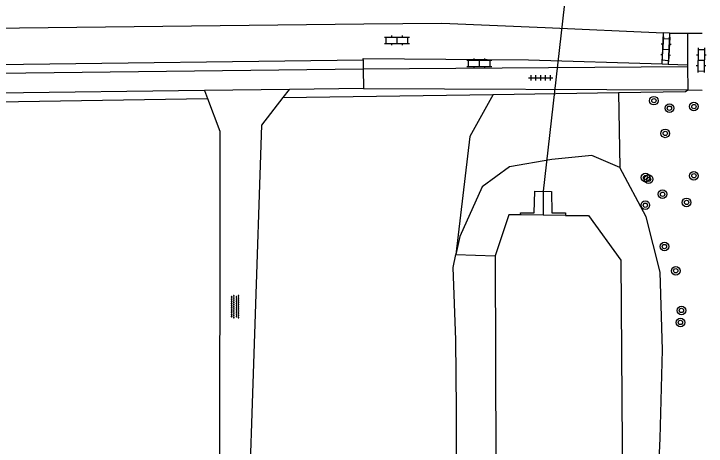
# Model space of a CAD drawing. Extents: x 128999 to 131010, y 395498 to 399007.
# Drawn here: x 130936.2 to 131000.4, y 395655.6 to 395695.7 of the extents above; entities that cross this region are included whole.
import ezdxf

# ---------------------------------------------------------------- set-up
doc = ezdxf.new("R2010")
doc.units = 0
for name, color, linetype in [('gg-knt-BGT kruinlijn', 7, 'Continuous'), ('gg-knt-onverhard', 7, 'Continuous'), ('gg-knt-verharding', 7, 'Continuous'), ('gg-knt-verharding nz', 7, 'Continuous'), ('gg-kntw-beschoeiing', 7, 'Continuous'), ('gg-kwrk-duiker nz buis', 7, 'Continuous'), ('gg-kwrk-uitstroombak niveau min 01', 7, 'Continuous'), ('gt-grn-groengrens', 7, 'Continuous'), ('gt-symb-boom', 7, 'Continuous'), ('gt-symb-klinker verharding', 7, 'Continuous'), ('gt-symb-overige verharding', 7, 'Continuous'), ('gt-symb-tegel verharding', 7, 'Continuous')]:
    doc.layers.add(name, color=color, linetype=linetype)

# ---------------------------------------------------------------- blocks, each defined once
blk = doc.blocks.new('gt0-KL1')
at = {"layer": 'gt-symb-klinker verharding'}
for p, q in [((-1.15, 0.3), (1.15, 0.3)), ((-1, -0.3), (-1, 0.3)), ((-0.5, 0.3), (-0.5, 0.45)), ((0, -0.3), (0, 0.3)), ((0.5, 0.3), (0.5, 0.45)), ((1, -0.3), (1, 0.3)), ((-1.15, -0.3), (1.15, -0.3)), ((-0.5, -0.45), (-0.5, -0.3)), ((0.5, -0.45), (0.5, -0.3))]:
    blk.add_line(p, q, dxfattribs=at)
blk = doc.blocks.new('gt0-TEG1')
at = {"layer": 'gt-symb-tegel verharding'}
for p, q in [((-1.125, 0), (1.125, 0)), ((-0.9, -0.25), (-0.9, 0.25)), ((-0.45, -0.25), (-0.45, 0.25)), ((0, -0.25), (0, 0.25)), ((0.45, -0.25), (0.45, 0.25)), ((0.9, -0.25), (0.9, 0.25))]:
    blk.add_line(p, q, dxfattribs=at)
blk = doc.blocks.new('gt0-BOOM')
at = {"layer": 'gt-symb-boom'}
for radius in [0.4, 0.2]:
    blk.add_circle((0, 0), radius, dxfattribs=at)
blk = doc.blocks.new('gt0-OVH')
at = {"layer": 'gt-symb-overige verharding'}
for points in [[(-0.972, 0.298), (-0.967, 0.308), (-0.965, 0.319), (-0.966, 0.33), (-0.971, 0.34), (-0.978, 0.348), (-0.988, 0.353), (-0.999, 0.355), (-1.01, 0.354), (-1.02, 0.349), (-1.028, 0.342), (-1.033, 0.332), (-1.035, 0.321), (-1.034, 0.31), (-1.029, 0.3), (-1.022, 0.292), (-1.012, 0.287), (-1.001, 0.285), (-0.99, 0.286), (-0.98, 0.291)], [(-0.872, 0.106), (-0.867, 0.116), (-0.865, 0.126), (-0.866, 0.137), (-0.871, 0.147), (-0.878, 0.156), (-0.888, 0.161), (-0.899, 0.163), (-0.91, 0.162), (-0.92, 0.157), (-0.928, 0.15), (-0.933, 0.14), (-0.935, 0.129), (-0.934, 0.118), (-0.929, 0.108), (-0.922, 0.1), (-0.912, 0.095), (-0.901, 0.092), (-0.89, 0.094), (-0.88, 0.098)], [(-0.772, 0.298), (-0.767, 0.308), (-0.765, 0.319), (-0.766, 0.33), (-0.771, 0.34), (-0.778, 0.348), (-0.788, 0.353), (-0.799, 0.355), (-0.81, 0.354), (-0.82, 0.349), (-0.828, 0.342), (-0.833, 0.332), (-0.835, 0.321), (-0.834, 0.31), (-0.829, 0.3), (-0.822, 0.292), (-0.812, 0.287), (-0.801, 0.285), (-0.79, 0.286), (-0.78, 0.291)], [(-0.672, 0.106), (-0.667, 0.116), (-0.665, 0.126), (-0.666, 0.137), (-0.671, 0.147), (-0.678, 0.156), (-0.688, 0.161), (-0.699, 0.163), (-0.71, 0.162), (-0.72, 0.157), (-0.728, 0.15), (-0.733, 0.14), (-0.735, 0.129), (-0.734, 0.118), (-0.729, 0.108), (-0.722, 0.1), (-0.712, 0.095), (-0.701, 0.092), (-0.69, 0.094), (-0.68, 0.098)], [(-0.572, 0.298), (-0.567, 0.308), (-0.565, 0.319), (-0.566, 0.33), (-0.571, 0.34), (-0.578, 0.348), (-0.588, 0.353), (-0.599, 0.355), (-0.61, 0.354), (-0.62, 0.349), (-0.628, 0.342), (-0.633, 0.332), (-0.635, 0.321), (-0.634, 0.31), (-0.629, 0.3), (-0.622, 0.292), (-0.612, 0.287), (-0.601, 0.285), (-0.59, 0.286), (-0.58, 0.291)], [(-0.472, 0.106), (-0.467, 0.116), (-0.465, 0.126), (-0.466, 0.137), (-0.471, 0.147), (-0.478, 0.156), (-0.488, 0.161), (-0.499, 0.163), (-0.51, 0.162), (-0.52, 0.157), (-0.528, 0.15), (-0.533, 0.14), (-0.535, 0.129), (-0.534, 0.118), (-0.529, 0.108), (-0.522, 0.1), (-0.512, 0.095), (-0.501, 0.092), (-0.49, 0.094), (-0.48, 0.098)], [(-0.372, 0.298), (-0.367, 0.308), (-0.365, 0.319), (-0.366, 0.33), (-0.371, 0.34), (-0.378, 0.348), (-0.388, 0.353), (-0.399, 0.355), (-0.41, 0.354), (-0.42, 0.349), (-0.428, 0.342), (-0.433, 0.332), (-0.435, 0.321), (-0.434, 0.31), (-0.429, 0.3), (-0.422, 0.292), (-0.412, 0.287), (-0.401, 0.285), (-0.39, 0.286), (-0.38, 0.291)], [(-0.272, 0.106), (-0.267, 0.116), (-0.265, 0.126), (-0.266, 0.137), (-0.271, 0.147), (-0.278, 0.156), (-0.288, 0.161), (-0.299, 0.163), (-0.31, 0.162), (-0.32, 0.157), (-0.328, 0.15), (-0.333, 0.14), (-0.335, 0.129), (-0.334, 0.118), (-0.329, 0.108), (-0.322, 0.1), (-0.312, 0.095), (-0.301, 0.092), (-0.29, 0.094), (-0.28, 0.098)], [(-0.172, 0.298), (-0.167, 0.308), (-0.165, 0.319), (-0.166, 0.33), (-0.171, 0.34), (-0.178, 0.348), (-0.188, 0.353), (-0.199, 0.355), (-0.21, 0.354), (-0.22, 0.349), (-0.228, 0.342), (-0.233, 0.332), (-0.235, 0.321), (-0.234, 0.31), (-0.229, 0.3), (-0.222, 0.292), (-0.212, 0.287), (-0.201, 0.285), (-0.19, 0.286), (-0.18, 0.291)], [(-0.072, 0.106), (-0.067, 0.116), (-0.065, 0.126), (-0.066, 0.137), (-0.071, 0.147), (-0.078, 0.156), (-0.088, 0.161), (-0.099, 0.163), (-0.11, 0.162), (-0.12, 0.157), (-0.128, 0.15), (-0.133, 0.14), (-0.135, 0.129), (-0.134, 0.118), (-0.129, 0.108), (-0.122, 0.1), (-0.112, 0.095), (-0.101, 0.092), (-0.09, 0.094), (-0.08, 0.098)], [(0.028, 0.298), (0.033, 0.308), (0.035, 0.319), (0.034, 0.33), (0.029, 0.34), (0.022, 0.348), (0.012, 0.353), (0.001, 0.355), (-0.01, 0.354), (-0.02, 0.349), (-0.028, 0.342), (-0.033, 0.332), (-0.035, 0.321), (-0.034, 0.31), (-0.029, 0.3), (-0.022, 0.292), (-0.012, 0.287), (-0.001, 0.285), (0.01, 0.286), (0.02, 0.291)], [(0.128, 0.106), (0.133, 0.116), (0.135, 0.126), (0.134, 0.137), (0.129, 0.147), (0.122, 0.156), (0.112, 0.161), (0.101, 0.163), (0.09, 0.162), (0.08, 0.157), (0.072, 0.15), (0.067, 0.14), (0.065, 0.129), (0.066, 0.118), (0.071, 0.108), (0.078, 0.1), (0.088, 0.095), (0.099, 0.092), (0.11, 0.094), (0.12, 0.098)], [(0.228, 0.298), (0.233, 0.308), (0.235, 0.319), (0.234, 0.33), (0.229, 0.34), (0.222, 0.348), (0.212, 0.353), (0.201, 0.355), (0.19, 0.354), (0.18, 0.349), (0.172, 0.342), (0.167, 0.332), (0.165, 0.321), (0.166, 0.31), (0.171, 0.3), (0.178, 0.292), (0.188, 0.287), (0.199, 0.285), (0.21, 0.286), (0.22, 0.291)], [(0.328, 0.106), (0.333, 0.116), (0.335, 0.126), (0.334, 0.137), (0.329, 0.147), (0.322, 0.156), (0.312, 0.161), (0.301, 0.163), (0.29, 0.162), (0.28, 0.157), (0.272, 0.15), (0.267, 0.14), (0.265, 0.129), (0.266, 0.118), (0.271, 0.108), (0.278, 0.1), (0.288, 0.095), (0.299, 0.092), (0.31, 0.094), (0.32, 0.098)], [(0.428, 0.298), (0.433, 0.308), (0.435, 0.319), (0.434, 0.33), (0.429, 0.34), (0.422, 0.348), (0.412, 0.353), (0.401, 0.355), (0.39, 0.354), (0.38, 0.349), (0.372, 0.342), (0.367, 0.332), (0.365, 0.321), (0.366, 0.31), (0.371, 0.3), (0.378, 0.292), (0.388, 0.287), (0.399, 0.285), (0.41, 0.286), (0.42, 0.291)], [(0.528, 0.106), (0.533, 0.116), (0.535, 0.126), (0.534, 0.137), (0.529, 0.147), (0.522, 0.156), (0.512, 0.161), (0.501, 0.163), (0.49, 0.162), (0.48, 0.157), (0.472, 0.15), (0.467, 0.14), (0.465, 0.129), (0.466, 0.118), (0.471, 0.108), (0.478, 0.1), (0.488, 0.095), (0.499, 0.092), (0.51, 0.094), (0.52, 0.098)], [(0.628, 0.298), (0.633, 0.308), (0.635, 0.319), (0.634, 0.33), (0.629, 0.34), (0.622, 0.348), (0.612, 0.353), (0.601, 0.355), (0.59, 0.354), (0.58, 0.349), (0.572, 0.342), (0.567, 0.332), (0.565, 0.321), (0.566, 0.31), (0.571, 0.3), (0.578, 0.292), (0.588, 0.287), (0.599, 0.285), (0.61, 0.286), (0.62, 0.291)], [(0.728, 0.106), (0.733, 0.116), (0.735, 0.126), (0.734, 0.137), (0.729, 0.147), (0.722, 0.156), (0.712, 0.161), (0.701, 0.163), (0.69, 0.162), (0.68, 0.157), (0.672, 0.15), (0.667, 0.14), (0.665, 0.129), (0.666, 0.118), (0.671, 0.108), (0.678, 0.1), (0.688, 0.095), (0.699, 0.092), (0.71, 0.094), (0.72, 0.098)], [(0.828, 0.298), (0.833, 0.308), (0.835, 0.319), (0.834, 0.33), (0.829, 0.34), (0.822, 0.348), (0.812, 0.353), (0.801, 0.355), (0.79, 0.354), (0.78, 0.349), (0.772, 0.342), (0.767, 0.332), (0.765, 0.321), (0.766, 0.31), (0.771, 0.3), (0.778, 0.292), (0.788, 0.287), (0.799, 0.285), (0.81, 0.286), (0.82, 0.291)], [(0.928, 0.106), (0.933, 0.116), (0.935, 0.126), (0.934, 0.137), (0.929, 0.147), (0.922, 0.156), (0.912, 0.161), (0.901, 0.163), (0.89, 0.162), (0.88, 0.157), (0.872, 0.15), (0.867, 0.14), (0.865, 0.129), (0.866, 0.118), (0.871, 0.108), (0.878, 0.1), (0.888, 0.095), (0.899, 0.092), (0.91, 0.094), (0.92, 0.098)], [(1.028, 0.298), (1.033, 0.308), (1.035, 0.319), (1.034, 0.33), (1.029, 0.34), (1.022, 0.348), (1.012, 0.353), (1.001, 0.355), (0.99, 0.354), (0.98, 0.349), (0.972, 0.342), (0.967, 0.332), (0.965, 0.321), (0.966, 0.31), (0.971, 0.3), (0.978, 0.292), (0.988, 0.287), (0.999, 0.285), (1.01, 0.286), (1.02, 0.291)], [(-0.972, -0.142), (-0.967, -0.132), (-0.965, -0.121), (-0.966, -0.11), (-0.971, -0.1), (-0.978, -0.092), (-0.988, -0.087), (-0.999, -0.085), (-1.01, -0.086), (-1.02, -0.091), (-1.028, -0.098), (-1.033, -0.108), (-1.035, -0.119), (-1.034, -0.13), (-1.029, -0.14), (-1.022, -0.148), (-1.012, -0.153), (-1.001, -0.155), (-0.99, -0.154), (-0.98, -0.149)], [(-0.872, -0.334), (-0.867, -0.324), (-0.865, -0.314), (-0.866, -0.303), (-0.871, -0.293), (-0.878, -0.284), (-0.888, -0.279), (-0.899, -0.277), (-0.91, -0.278), (-0.92, -0.283), (-0.928, -0.29), (-0.933, -0.3), (-0.935, -0.311), (-0.934, -0.322), (-0.929, -0.332), (-0.922, -0.34), (-0.912, -0.345), (-0.901, -0.348), (-0.89, -0.346), (-0.88, -0.342)], [(-0.772, -0.142), (-0.767, -0.132), (-0.765, -0.121), (-0.766, -0.11), (-0.771, -0.1), (-0.778, -0.092), (-0.788, -0.087), (-0.799, -0.085), (-0.81, -0.086), (-0.82, -0.091), (-0.828, -0.098), (-0.833, -0.108), (-0.835, -0.119), (-0.834, -0.13), (-0.829, -0.14), (-0.822, -0.148), (-0.812, -0.153), (-0.801, -0.155), (-0.79, -0.154), (-0.78, -0.149)], [(-0.672, -0.334), (-0.667, -0.324), (-0.665, -0.314), (-0.666, -0.303), (-0.671, -0.293), (-0.678, -0.284), (-0.688, -0.279), (-0.699, -0.277), (-0.71, -0.278), (-0.72, -0.283), (-0.728, -0.29), (-0.733, -0.3), (-0.735, -0.311), (-0.734, -0.322), (-0.729, -0.332), (-0.722, -0.34), (-0.712, -0.345), (-0.701, -0.348), (-0.69, -0.346), (-0.68, -0.342)], [(-0.572, -0.142), (-0.567, -0.132), (-0.565, -0.121), (-0.566, -0.11), (-0.571, -0.1), (-0.578, -0.092), (-0.588, -0.087), (-0.599, -0.085), (-0.61, -0.086), (-0.62, -0.091), (-0.628, -0.098), (-0.633, -0.108), (-0.635, -0.119), (-0.634, -0.13), (-0.629, -0.14), (-0.622, -0.148), (-0.612, -0.153), (-0.601, -0.155), (-0.59, -0.154), (-0.58, -0.149)], [(-0.472, -0.334), (-0.467, -0.324), (-0.465, -0.314), (-0.466, -0.303), (-0.471, -0.293), (-0.478, -0.284), (-0.488, -0.279), (-0.499, -0.277), (-0.51, -0.278), (-0.52, -0.283), (-0.528, -0.29), (-0.533, -0.3), (-0.535, -0.311), (-0.534, -0.322), (-0.529, -0.332), (-0.522, -0.34), (-0.512, -0.345), (-0.501, -0.348), (-0.49, -0.346), (-0.48, -0.342)], [(-0.372, -0.142), (-0.367, -0.132), (-0.365, -0.121), (-0.366, -0.11), (-0.371, -0.1), (-0.378, -0.092), (-0.388, -0.087), (-0.399, -0.085), (-0.41, -0.086), (-0.42, -0.091), (-0.428, -0.098), (-0.433, -0.108), (-0.435, -0.119), (-0.434, -0.13), (-0.429, -0.14), (-0.422, -0.148), (-0.412, -0.153), (-0.401, -0.155), (-0.39, -0.154), (-0.38, -0.149)], [(-0.272, -0.334), (-0.267, -0.324), (-0.265, -0.314), (-0.266, -0.303), (-0.271, -0.293), (-0.278, -0.284), (-0.288, -0.279), (-0.299, -0.277), (-0.31, -0.278), (-0.32, -0.283), (-0.328, -0.29), (-0.333, -0.3), (-0.335, -0.311), (-0.334, -0.322), (-0.329, -0.332), (-0.322, -0.34), (-0.312, -0.345), (-0.301, -0.348), (-0.29, -0.346), (-0.28, -0.342)], [(-0.172, -0.142), (-0.167, -0.132), (-0.165, -0.121), (-0.166, -0.11), (-0.171, -0.1), (-0.178, -0.092), (-0.188, -0.087), (-0.199, -0.085), (-0.21, -0.086), (-0.22, -0.091), (-0.228, -0.098), (-0.233, -0.108), (-0.235, -0.119), (-0.234, -0.13), (-0.229, -0.14), (-0.222, -0.148), (-0.212, -0.153), (-0.201, -0.155), (-0.19, -0.154), (-0.18, -0.149)], [(-0.072, -0.334), (-0.067, -0.324), (-0.065, -0.314), (-0.066, -0.303), (-0.071, -0.293), (-0.078, -0.284), (-0.088, -0.279), (-0.099, -0.277), (-0.11, -0.278), (-0.12, -0.283), (-0.128, -0.29), (-0.133, -0.3), (-0.135, -0.311), (-0.134, -0.322), (-0.129, -0.332), (-0.122, -0.34), (-0.112, -0.345), (-0.101, -0.348), (-0.09, -0.346), (-0.08, -0.342)], [(0.028, -0.142), (0.033, -0.132), (0.035, -0.121), (0.034, -0.11), (0.029, -0.1), (0.022, -0.092), (0.012, -0.087), (0.001, -0.085), (-0.01, -0.086), (-0.02, -0.091), (-0.028, -0.098), (-0.033, -0.108), (-0.035, -0.119), (-0.034, -0.13), (-0.029, -0.14), (-0.022, -0.148), (-0.012, -0.153), (-0.001, -0.155), (0.01, -0.154), (0.02, -0.149)], [(0.128, -0.334), (0.133, -0.324), (0.135, -0.314), (0.134, -0.303), (0.129, -0.293), (0.122, -0.284), (0.112, -0.279), (0.101, -0.277), (0.09, -0.278), (0.08, -0.283), (0.072, -0.29), (0.067, -0.3), (0.065, -0.311), (0.066, -0.322), (0.071, -0.332), (0.078, -0.34), (0.088, -0.345), (0.099, -0.348), (0.11, -0.346), (0.12, -0.342)], [(0.228, -0.142), (0.233, -0.132), (0.235, -0.121), (0.234, -0.11), (0.229, -0.1), (0.222, -0.092), (0.212, -0.087), (0.201, -0.085), (0.19, -0.086), (0.18, -0.091), (0.172, -0.098), (0.167, -0.108), (0.165, -0.119), (0.166, -0.13), (0.171, -0.14), (0.178, -0.148), (0.188, -0.153), (0.199, -0.155), (0.21, -0.154), (0.22, -0.149)], [(0.328, -0.334), (0.333, -0.324), (0.335, -0.314), (0.334, -0.303), (0.329, -0.293), (0.322, -0.284), (0.312, -0.279), (0.301, -0.277), (0.29, -0.278), (0.28, -0.283), (0.272, -0.29), (0.267, -0.3), (0.265, -0.311), (0.266, -0.322), (0.271, -0.332), (0.278, -0.34), (0.288, -0.345), (0.299, -0.348), (0.31, -0.346), (0.32, -0.342)], [(0.428, -0.142), (0.433, -0.132), (0.435, -0.121), (0.434, -0.11), (0.429, -0.1), (0.422, -0.092), (0.412, -0.087), (0.401, -0.085), (0.39, -0.086), (0.38, -0.091), (0.372, -0.098), (0.367, -0.108), (0.365, -0.119), (0.366, -0.13), (0.371, -0.14), (0.378, -0.148), (0.388, -0.153), (0.399, -0.155), (0.41, -0.154), (0.42, -0.149)], [(0.528, -0.334), (0.533, -0.324), (0.535, -0.314), (0.534, -0.303), (0.529, -0.293), (0.522, -0.284), (0.512, -0.279), (0.501, -0.277), (0.49, -0.278), (0.48, -0.283), (0.472, -0.29), (0.467, -0.3), (0.465, -0.311), (0.466, -0.322), (0.471, -0.332), (0.478, -0.34), (0.488, -0.345), (0.499, -0.348), (0.51, -0.346), (0.52, -0.342)], [(0.628, -0.142), (0.633, -0.132), (0.635, -0.121), (0.634, -0.11), (0.629, -0.1), (0.622, -0.092), (0.612, -0.087), (0.601, -0.085), (0.59, -0.086), (0.58, -0.091), (0.572, -0.098), (0.567, -0.108), (0.565, -0.119), (0.566, -0.13), (0.571, -0.14), (0.578, -0.148), (0.588, -0.153), (0.599, -0.155), (0.61, -0.154), (0.62, -0.149)], [(0.728, -0.334), (0.733, -0.324), (0.735, -0.314), (0.734, -0.303), (0.729, -0.293), (0.722, -0.284), (0.712, -0.279), (0.701, -0.277), (0.69, -0.278), (0.68, -0.283), (0.672, -0.29), (0.667, -0.3), (0.665, -0.311), (0.666, -0.322), (0.671, -0.332), (0.678, -0.34), (0.688, -0.345), (0.699, -0.348), (0.71, -0.346), (0.72, -0.342)], [(0.828, -0.142), (0.833, -0.132), (0.835, -0.121), (0.834, -0.11), (0.829, -0.1), (0.822, -0.092), (0.812, -0.087), (0.801, -0.085), (0.79, -0.086), (0.78, -0.091), (0.772, -0.098), (0.767, -0.108), (0.765, -0.119), (0.766, -0.13), (0.771, -0.14), (0.778, -0.148), (0.788, -0.153), (0.799, -0.155), (0.81, -0.154), (0.82, -0.149)], [(0.928, -0.334), (0.933, -0.324), (0.935, -0.314), (0.934, -0.303), (0.929, -0.293), (0.922, -0.284), (0.912, -0.279), (0.901, -0.277), (0.89, -0.278), (0.88, -0.283), (0.872, -0.29), (0.867, -0.3), (0.865, -0.311), (0.866, -0.322), (0.871, -0.332), (0.878, -0.34), (0.888, -0.345), (0.899, -0.348), (0.91, -0.346), (0.92, -0.342)], [(1.028, -0.142), (1.033, -0.132), (1.035, -0.121), (1.034, -0.11), (1.029, -0.1), (1.022, -0.092), (1.012, -0.087), (1.001, -0.085), (0.99, -0.086), (0.98, -0.091), (0.972, -0.098), (0.967, -0.108), (0.965, -0.119), (0.966, -0.13), (0.971, -0.14), (0.978, -0.148), (0.988, -0.153), (0.999, -0.155), (1.01, -0.154), (1.02, -0.149)]]:
    blk.add_lwpolyline(points, close=True, dxfattribs=at)

msp = doc.modelspace()

# ---------------------------------------------------------------- linework, layer by layer
at = {"layer": 'gg-knt-BGT kruinlijn'}
for points in [[(130992.373, 395681.454), (130989.773, 395682.557), (130986.065, 395682.184), (130982.13, 395681.523), (130979.618, 395679.66), (130977.547, 395675.051), (130977.181, 395673.379)], [(130995.675, 395637.404), (130995.705, 395638.289), (130995.992, 395641.839), (130995.999, 395642.838), (130995.902, 395645.721), (130995.986, 395649.49), (130995.956, 395653.03), (130996.1, 395656.344), (130996.328, 395664.54), (130996.093, 395671.757), (130994.813, 395676.869), (130992.373, 395681.454)], [(130977.227, 395654.741), (130977.249, 395659.013), (130977.181, 395665.494), (130976.922, 395672.192), (130977.181, 395673.379)]]:
    msp.add_lwpolyline(points, dxfattribs=at)
at = {"layer": 'gg-knt-onverhard'}
for p, q in [((130961.185, 395687.946), (130961.753, 395688.686)), ((130953.884, 395688.588), (130954.162, 395687.85))]:
    msp.add_line(p, q, dxfattribs=at)
for points in [[(130954.162, 395687.85), (130955.305, 395684.808), (130955.29, 395646.987), (130955.174, 395642.999), (130956.941, 395642.712)], [(130957.388, 395644.583), (130957.892, 395646.694), (130959.198, 395685.36), (130961.185, 395687.946)]]:
    msp.add_lwpolyline(points, dxfattribs=at)
at = {"layer": 'gg-knt-verharding'}
for p, q in [((130996.269, 395691.039), (130996.423, 395693.913)), ((130996.967, 395693.895), (130996.423, 395693.913)), ((130996.967, 395693.895), (130996.842, 395691.02)), ((130996.967, 395693.895), (130998.622, 395693.893)), ((130998.622, 395693.893), (131000, 395693.893)), ((130874.462, 395690.273), (130968.593, 395691.421)), ((130968.593, 395691.421), (130968.603, 395690.596)), ((130874.471, 395689.485), (130968.603, 395690.596)), ((130968.603, 395690.596), (130998.617, 395690.801)), ((130968.603, 395690.596), (130968.626, 395688.772)), ((130996.269, 395691.039), (130996.842, 395691.02)), ((130998.617, 395690.801), (130998.648, 395688.648)), ((130961.753, 395688.686), (130953.884, 395688.588)), ((130968.626, 395688.772), (130961.753, 395688.686)), ((130968.626, 395688.772), (130998.648, 395688.648)), ((130998.648, 395688.648), (131000, 395688.608)), ((130953.884, 395688.588), (130800.675, 395686.663))]:
    msp.add_line(p, q, dxfattribs=at)
msp.add_lwpolyline([(130854.281, 395693.445), (130968.642, 395694.766), (130975.882, 395694.834), (130985.442, 395694.427), (130996.423, 395693.913)], dxfattribs=at)
at = {"layer": 'gg-knt-verharding nz'}
for p, q in [((130998.622, 395693.893), (130998.617, 395690.962)), ((130996.842, 395691.02), (130998.617, 395690.962)), ((130998.617, 395690.962), (130998.617, 395690.801))]:
    msp.add_line(p, q, dxfattribs=at)
msp.add_lwpolyline([(130968.593, 395691.421), (130968.602, 395691.561), (130983.907, 395691.413), (130996.269, 395691.039)], dxfattribs=at)
at = {"layer": 'gg-kntw-beschoeiing'}
for p, q in [((130987.321, 395677.004), (130983.182, 395677.068)), ((130980.82, 395673.263), (130980.898, 395638.716))]:
    msp.add_line(p, q, dxfattribs=at)
for points in [[(130983.182, 395677.068), (130982.094, 395677.069), (130980.82, 395673.263)], [(130987.321, 395677.004), (130989.471, 395676.996), (130992.45, 395672.868), (130992.712, 395638.637)]]:
    msp.add_lwpolyline(points, dxfattribs=at)
at = {"layer": 'gg-kwrk-duiker nz buis'}
msp.add_lwpolyline([(130989.463, 395718.462), (130989.465, 395716.222), (130985.251, 395679.242), (130985.252, 395677.036)], dxfattribs=at)
at = {"layer": 'gg-kwrk-uitstroombak niveau min 01'}
msp.add_lwpolyline([(130983.182, 395677.068), (130983.172, 395677.247), (130984.43, 395677.252), (130984.479, 395679.245), (130986.022, 395679.238), (130986.077, 395677.261), (130987.316, 395677.239), (130987.321, 395677.004)], dxfattribs=at)
at = {"layer": 'gt-grn-groengrens'}
for p, q in [((130998.433, 395688.48), (130998.648, 395688.648)), ((130961.185, 395687.946), (130980.645, 395688.214)), ((130980.645, 395688.214), (130992.227, 395688.387)), ((130992.227, 395688.387), (130998.433, 395688.48)), ((130992.227, 395688.387), (130992.373, 395681.454)), ((130906.58, 395687.11), (130954.162, 395687.85)), ((130977.181, 395673.379), (130980.82, 395673.263))]:
    msp.add_line(p, q, dxfattribs=at)
msp.add_lwpolyline([(130980.645, 395688.214), (130978.483, 395684.324), (130977.181, 395673.379)], dxfattribs=at)

# ---------------------------------------------------------------- block references
at = {"layer": 'gt-symb-boom'}
for p in [(130995.52, 395687.641), (130999.224, 395687.091), (130996.958, 395686.945), (130996.566, 395684.613), (130999.222, 395680.684), (130994.75, 395680.515), (130995.03, 395680.36), (130996.317, 395678.968), (130998.546, 395678.217), (130994.725, 395677.957), (130996.494, 395674.128), (130997.54, 395671.883), (130998.065, 395668.201), (130997.973, 395667.089)]:
    msp.add_blockref('gt0-BOOM', p, dxfattribs=at)
at = {"layer": 'gt-symb-klinker verharding'}
for p in [(130971.729, 395693.232), (130979.356, 395691.104)]:
    msp.add_blockref('gt0-KL1', p, dxfattribs=at)
for p, rotation in [((130996.626, 395692.393), -93.32607360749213), ((130999.896, 395691.393), -90.63022815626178)]:
    msp.add_blockref('gt0-KL1', p, dxfattribs=dict(at, rotation=rotation))
at = {"layer": 'gt-symb-overige verharding', "rotation": -90.00000000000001}
msp.add_blockref('gt0-OVH', (130956.719, 395668.552), dxfattribs=at)
at = {"layer": 'gt-symb-tegel verharding'}
msp.add_blockref('gt0-TEG1', (130985.039, 395689.755), dxfattribs=at)

doc.saveas('drawing.dxf')
